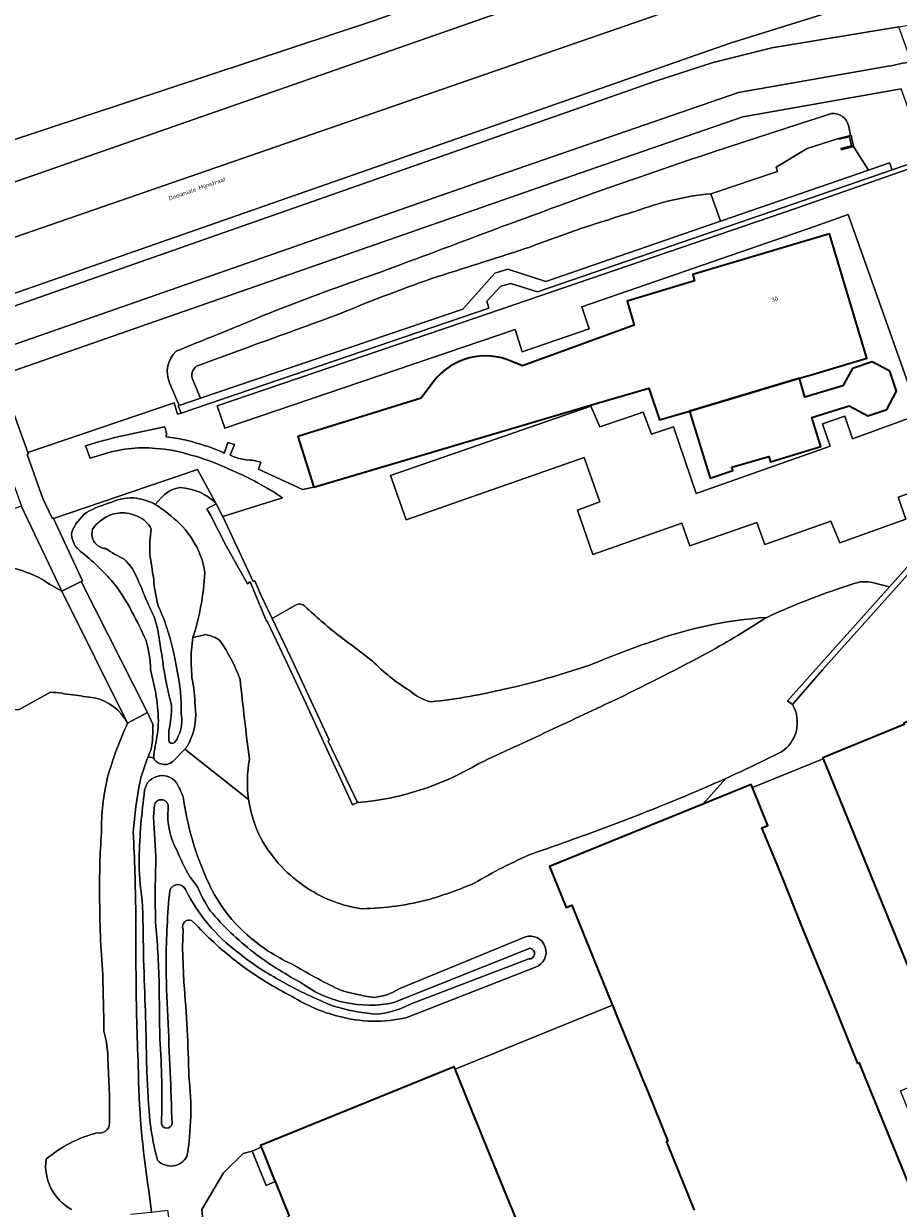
# Model space of a CAD drawing. Header units: metres. Extents: x 197700 to 204338, y 317132 to 325229.
# Tile 685 of 1056: x 202736 to 202811, y 318963 to 319063. Entities that reach past the tile are written whole.
import ezdxf
from ezdxf.enums import TextEntityAlignment as Align

# ---------------------------------------------------------------- set-up
doc = ezdxf.new("R2010")
doc.units = ezdxf.units.M
for name, color, linetype, lineweight in [('B-WE-GR-BEPLANTING_CULTUUR_BOSPLANTSOEN-GV', 90, 'Continuous', 18), ('B-WE-GR-BOS_LOOF-GV', 40, 'Continuous', 13), ('B-WE-GR-GRAS-GV', 60, 'Continuous', 13), ('B-WE-GW-TALUD_KRUIN-G', 90, 'Continuous', 18), ('B-WE-IE-TERREINAFSCHEIDING_KUNSTMATIG_HEKWERK-G', 20, 'IE-TERREINAFSCHEIDING-KUNSTMATIG', 18), ('B-WE-IE-TERREINAFSCHEIDING_KUNSTMATIG_MUUR-GV', 90, 'Continuous', 18), ('B-WE-OG-BEBOUWING-GV', 7, 'Continuous', 35), ('B-WE-OG-BEBOUWING-T18', 10, 'Continuous', 18), ('B-WE-OG-TERREIN_CULTUURSCHEIDING-GV', 7, 'Continuous', 18), ('B-WE-OG-TERREIN_ERF-GV', 7, 'Continuous', 18), ('B-WE-OG-TOPOGRAFIE-T18', 10, 'Continuous', 18), ('B-WE-OG-WATER_GREPPEL-GV', 160, 'Continuous', 18), ('B-WE-VH-ONVERHARD-GV', 252, 'Continuous', 18), ('B-WE-VH-VERHARDING_ASFALT-GV', 252, 'Continuous', 18), ('B-WE-VH-VERHARDING_BEDRIJFSVLOERPLAAT-GV', 252, 'Continuous', 18), ('B-WE-VH-VERHARDING_OPEN-GV', 252, 'Continuous', 18), ('B-WE-VH-VERHARDING_TEGEL-GV', 252, 'Continuous', 18)]:
    doc.layers.add(name, color=color, linetype=linetype, lineweight=lineweight)
doc.styles.add('NLCS-ISO-M200-T18', font='NLCS-ISO.ttf', dxfattribs={"height": 0.36})
doc.linetypes.add('IE-TERREINAFSCHEIDING-KUNSTMATIG', pattern='A,4,[82,NLCS.SHX,S=0.75,R=90,X=0,Y=0],4,-2', length=10)

msp = doc.modelspace()

# ---------------------------------------------------------------- linework, layer by layer
at = {"layer": 'B-WE-GR-BEPLANTING_CULTUUR_BOSPLANTSOEN-GV'}
for points in [[(202749.736, 319023.949, 0.1855956), (202748.091, 319023.021)], [(202752.81, 319022.572, 0.1873475), (202749.736, 319023.949)], [(202747.64, 319022.519, -0.0369783), (202748.953, 319021.556)], [(202748.953, 319021.556, -0.0912072), (202750.803, 319019.502)], [(202750.803, 319019.502, -0.1174852), (202751.841, 319016.71)], [(202732.223, 319016.356, -0.2568895), (202736.67, 319016.772)], [(202736.67, 319016.772, -0.080058), (202738.671, 319015.74)], [(202751.841, 319016.71, -0.0640801), (202750.834, 319011.234)], [(202807.427, 319015.957, 0.0073832), (202805.392, 319015.29)], [(202808.794, 319015.81, 0.0827288), (202807.427, 319015.957)], [(202805.392, 319015.29, 0.0288645), (202799.501, 319012.938)], [(202760.361, 319013.858, 0.3464502), (202759.534, 319013.984)], [(202763.126, 319011.443, -0.0185265), (202760.361, 319013.858)], [(202799.501, 319012.938, 0.0707573), (202789.515, 319010.8)], [(202794.536, 319009.948, 0.0145871), (202799.501, 319012.938)], [(202799.501, 319012.938, -0.0145871), (202794.536, 319009.948)], [(202751.952, 319011.47, -0.0864168), (202753.122, 319010.987)], [(202753.122, 319010.987, -0.0632168), (202754.828, 319007.672)], [(202766.061, 319009.234, 0.0070232), (202763.126, 319011.443)], [(202789.515, 319010.8, 0.0203418), (202784.763, 319008.987)], [(202786.947, 319006.087, 0.0088772), (202794.536, 319009.948)], [(202794.536, 319009.948, -0.0088772), (202786.947, 319006.087)], [(202769.175, 319006.748, -0.060359), (202766.061, 319009.234)], [(202784.763, 319008.987, -0.0146129), (202780.445, 319007.64)], [(202754.828, 319007.672, 0.0063842), (202755.627, 319000.92)], [(202780.445, 319007.64, -0.0224306), (202774.28, 319006.224)], [(202771.015, 319005.767, -0.1214455), (202769.175, 319006.748)], [(202774.28, 319006.224, -0.0150136), (202771.015, 319005.767)], [(202781.023, 319003.303, 0.0010895), (202786.947, 319006.087)], [(202786.947, 319006.087, -0.0010895), (202781.023, 319003.303)], [(202800.699, 319001.5, 0.4088295), (202801.678, 319005.532)], [(202775.095, 319000.553, 0.0024586), (202781.023, 319003.303)], [(202781.023, 319003.303, -0.0024586), (202775.095, 319000.553)], [(202796.038, 318999.28, 0.0101265), (202800.699, 319001.5)], [(202755.627, 319000.92, 0.0821321), (202755.553, 318997.486)], [(202764.79, 318997.227, 0.1157933), (202775.095, 319000.553)], [(202775.095, 319000.553, -0.1157933), (202764.79, 318997.227)], [(202790.98, 318997.121, 0.0107195), (202796.038, 318999.28)], [(202755.553, 318997.486, 0.0822977), (202756.59, 318994.211)], [(202783.78, 318994.363, 0.011174), (202790.98, 318997.121)], [(202756.59, 318994.211, 0.1259756), (202760.583, 318989.941)], [(202779.619, 318992.889, 0.0048001), (202783.78, 318994.363)], [(202774.696, 318990.382, -0.0363473), (202779.619, 318992.889)], [(202760.583, 318989.941, 0.1133727), (202765.152, 318988.221)], [(202770.964, 318989.033, 0.0260717), (202774.696, 318990.382)], [(202765.152, 318988.221, 0.0619338), (202770.964, 318989.033)]]:
    msp.add_lwpolyline(points, format="xyb", dxfattribs=at)
for points in [[(202748.091, 319023.021), (202747.64, 319022.519)], [(202764.79, 318997.227), (202764.374, 318997.038), (202761.911, 319002.373), (202760.403, 319005.652), (202758.917, 319008.862), (202757.119, 319012.61), (202757.065, 319012.609), (202755.698, 319015.959), (202755.459, 319015.787), (202753.64, 319019.012), (202752.307, 319021.6), (202752.01, 319022.137), (202752.81, 319022.572)], [(202738.671, 319015.74), (202739.715, 319015.168), (202736.289, 319022.35), (202736.282, 319022.37), (202732.093, 319020.928), (202727.477, 319019.376)], [(202801.678, 319005.532), (202801.259, 319005.856), (202809.92, 319015.537), (202808.794, 319015.81)], [(202759.534, 319013.984), (202757.553, 319012.852), (202759.147, 319009.52), (202762.394, 319002.541), (202762.289, 319002.441), (202764.79, 318997.227)], [(202750.834, 319011.234), (202751.952, 319011.47)]]:
    msp.add_lwpolyline(points, dxfattribs=at)
at = {"layer": 'B-WE-GR-BOS_LOOF-GV'}
for points in [[(202752.81, 319022.572), (202751.226, 319025.489), (202739, 319021.317), (202741.457, 319016.026), (202741.351, 319015.974), (202746.972, 319004.863)], [(202747.64, 319022.519), (202748.091, 319023.021)], [(202745.284, 319003.962), (202739.715, 319015.168), (202738.671, 319015.74)], [(202719.724, 318961.465), (202721.008, 318963.535), (202721.083, 318966.445), (202720.825, 318968.677), (202720.69, 318970.063), (202720.059, 318973.674), (202719.237, 318976.969), (202718.677, 318979.75), (202718.447, 318982.809), (202718.32, 318985.781), (202718.258, 318989.173), (202718.749, 318993.908), (202720.558, 318996.494), (202724.669, 319000.025), (202726.398, 319001.49), (202727.904, 319002.63), (202729.978, 319003.784), (202732.263, 319004.56), (202734.168, 319005.026), (202736.089, 319005.109), (202738.76, 319006.598)], [(202746.972, 319004.863), (202747.417, 319003.876)], [(202747.023, 319001.109), (202747.472, 319001.026)]]:
    msp.add_lwpolyline(points, dxfattribs=at)
for points in [[(202748.091, 319023.021, -0.1855956), (202749.736, 319023.949)], [(202749.736, 319023.949, -0.1873475), (202752.81, 319022.572)], [(202741.791, 319021.826, -0.0593402), (202743.963, 319022.707)], [(202743.963, 319022.707, -0.1357225), (202746.062, 319023.044)], [(202746.062, 319023.044, -0.077013), (202747.64, 319022.519)], [(202740.545, 319020.162, -0.1285358), (202741.791, 319021.826)], [(202741.111, 319018.682, -0.2177608), (202740.545, 319020.162)], [(202743.896, 319016.089, 0.0427389), (202741.111, 319018.682)], [(202736.67, 319016.772, 0.2568895), (202732.223, 319016.356)], [(202738.671, 319015.74, 0.080058), (202736.67, 319016.772)], [(202745.65, 319013.404, 0.0596719), (202743.896, 319016.089)], [(202746.824, 319011.018, 0.0275826), (202745.65, 319013.404)], [(202747.243, 319008.502, 0.0711569), (202746.824, 319011.018)], [(202747.677, 319006.525, -0.011146), (202747.243, 319008.502)], [(202738.76, 319006.598, -0.015813), (202740.635, 319006.36)], [(202747.9, 319004.146, 0.0331914), (202747.677, 319006.525)], [(202740.635, 319006.36, -0.0049518), (202742.444, 319006.099)], [(202742.444, 319006.099, -0.2298112), (202745.284, 319003.962)], [(202747.417, 319003.876, -0.0593087), (202747.279, 319001.718)], [(202747.623, 319002.01, 0.0528636), (202747.9, 319004.146)], [(202747.279, 319001.718, 0.0089594), (202747.023, 319001.109)], [(202747.472, 319001.026, 0.0049644), (202747.623, 319002.01)]]:
    msp.add_lwpolyline(points, format="xyb", dxfattribs=at)
at = {"layer": 'B-WE-GR-GRAS-GV'}
msp.add_lwpolyline([(202806.459, 319054.584), (202806.618, 319053.821), (202806.652, 319053.83), (202806.865, 319052.883), (202808.126, 319050.873), (202809.903, 319051.487), (202810.138, 319050.906), (202813.011, 319051.901), (202810.893, 319057.768), (202797.482, 319055.411), (202784.299, 319050.849), (202734.492, 319033.46), (202736.824, 319026.914), (202749.246, 319031.136), (202749.524, 319030.163), (202749.824, 319030.265), (202749.57, 319030.873), (202749.66, 319030.904), (202748.834, 319032.84)], dxfattribs=at)
for points in [[(202795.244, 319052.51, -0.0043212), (202804.99, 319055.668)], [(202804.99, 319055.668, -0.3953857), (202806.459, 319054.584)], [(202784.78, 319048.91, -0.0051436), (202795.244, 319052.51)], [(202775.472, 319045.498, -0.0017236), (202784.78, 319048.91)], [(202766.236, 319042.04, 0.0019226), (202775.472, 319045.498)], [(202757.856, 319038.97, -0.0107795), (202766.236, 319042.04)], [(202749.399, 319035.516, 0.0030445), (202757.856, 319038.97)], [(202748.834, 319032.84, -0.3074154), (202749.399, 319035.516)]]:
    msp.add_lwpolyline(points, format="xyb", dxfattribs=at)
at = {"layer": 'B-WE-GW-TALUD_KRUIN-G'}
msp.add_lwpolyline([(202745.284, 319003.962), (202746.972, 319004.863)], dxfattribs=at)
at = {"layer": 'B-WE-IE-TERREINAFSCHEIDING_KUNSTMATIG_HEKWERK-G'}
for points in [[(202802.097, 319076.222), (202799.123, 319077.085), (202796.218, 319074.309), (202766.24, 319063.574), (202734.759, 319053.179)], [(202804.296, 319000.932), (202798.285, 318998.493)], [(202786.423, 318980.026), (202773.07, 318974.62)]]:
    msp.add_lwpolyline(points, dxfattribs=at)
at = {"layer": 'B-WE-IE-TERREINAFSCHEIDING_KUNSTMATIG_MUUR-GV'}
for points in [[(202806.618, 319053.821), (202805.591, 319053.561), (202805.622, 319053.504), (202806.52, 319053.709), (202806.698, 319052.951), (202805.773, 319052.713), (202805.832, 319052.598), (202806.865, 319052.883), (202806.652, 319053.83)], [(202749.66, 319030.904), (202749.57, 319030.873), (202749.824, 319030.265), (202775.918, 319039.164), (202775.764, 319039.766), (202776.957, 319041.043), (202777.787, 319041.253), (202780.051, 319040.562), (202801.787, 319048.013), (202810.138, 319050.906), (202809.903, 319051.487), (202808.126, 319050.873), (202795.582, 319046.544), (202780.768, 319041.43), (202777.537, 319042.478), (202776.44, 319042.125), (202773.73, 319039.086), (202751.472, 319031.52)], [(202752.81, 319022.572), (202752.01, 319022.137), (202752.307, 319021.6), (202753.64, 319019.012), (202755.459, 319015.787), (202755.698, 319015.959), (202757.065, 319012.609), (202757.119, 319012.61), (202758.917, 319008.862), (202760.403, 319005.652), (202761.911, 319002.373), (202764.374, 318997.038), (202764.79, 318997.227), (202762.289, 319002.441), (202762.394, 319002.541), (202759.147, 319009.52), (202757.553, 319012.852), (202756.603, 319014.839), (202756.071, 319016.048), (202755.946, 319015.978), (202753.36, 319021.491), (202753.313, 319021.591)]]:
    msp.add_lwpolyline(points, close=True, dxfattribs=at)
msp.add_lwpolyline([(202818.786, 319025.448), (202809.92, 319015.537), (202801.259, 319005.856), (202801.678, 319005.532), (202804.241, 319008.499), (202819.134, 319025.146)], dxfattribs=at)
at = {"layer": 'B-WE-OG-BEBOUWING-GV'}
for points in [[(202761.072, 319023.986), (202784.546, 319030.928), (202789.494, 319032.392), (202790.407, 319029.681), (202792.959, 319030.442), (202802.27, 319033.219), (202803.195, 319033.495), (202807.987, 319034.924), (202804.839, 319045.484), (202793.219, 319042.028), (202793.383, 319041.485), (202787.656, 319039.767), (202788.265, 319037.737), (202778.774, 319034.283), (202777.885, 319034.632)], [(202771.255, 319032.962), (202770.182, 319031.544), (202759.731, 319028.281), (202761.072, 319023.986)], [(202835.784, 319000.384), (202831.87, 318998.81), (202826.136, 318996.503), (202821.381, 319008.139), (202815.741, 319005.842), (202811.131, 319003.965), (202811.172, 319003.848), (202804.258, 319001.024), (202804.296, 319000.932), (202815.068, 318974.516), (202815.173, 318974.258), (202816.17, 318971.813), (202816.048, 318971.765), (202821.081, 318959.432), (202822.87, 318955.048), (202823.006, 318954.716), (202823.065, 318954.572)], [(202812.127, 318963.469), (202809.868, 318969.005), (202807.489, 318974.833), (202807.364, 318975.139), (202807.236, 318975.086), (202804.999, 318980.628), (202802.605, 318986.467), (202800.683, 318991.216), (202800.231, 318992.297), (202799.086, 318995.085), (202799.586, 318995.291), (202798.285, 318998.493), (202798.172, 318998.772), (202794.069, 318997.1), (202781.074, 318991.806), (202782.486, 318988.332), (202782.978, 318988.521), (202783.998, 318986.001), (202784.107, 318985.732), (202786.37, 318980.158), (202786.423, 318980.026), (202786.477, 318979.894), (202786.844, 318978.963), (202788.738, 318974.334), (202788.851, 318974.057), (202789.374, 318972.76), (202791.121, 318968.507), (202790.989, 318968.449), (202791.101, 318968.174), (202793.352, 318962.64)], [(202778.959, 318960.118), (202777.869, 318962.805), (202777.843, 318962.871), (202777.761, 318963.072), (202775.504, 318968.627), (202775.395, 318968.897), (202774.206, 318971.823), (202773.096, 318974.556), (202773.07, 318974.62), (202772.99, 318974.818), (202756.555, 318968.132), (202756.607, 318968.005), (202756.663, 318967.868), (202757.786, 318965.11), (202757.804, 318965.065), (202758.998, 318962.133)]]:
    msp.add_lwpolyline(points, dxfattribs=at)
msp.add_lwpolyline([(202777.885, 319034.632, 0.3460807), (202771.255, 319032.962)], format="xyb", dxfattribs=at)
msp.add_lwpolyline([(202802.27, 319033.219), (202792.959, 319030.442), (202794.7, 319024.742), (202796.633, 319025.388), (202796.539, 319025.689), (202799.682, 319026.582), (202799.834, 319026.136), (202804.086, 319027.421), (202803.319, 319029.898), (202806.491, 319030.89), (202808.08, 319030.04), (202809.684, 319030.559), (202810.505, 319032.129), (202809.938, 319033.813), (202808.435, 319034.628), (202806.768, 319034.062), (202805.954, 319032.592), (202802.738, 319031.619)], close=True, dxfattribs=at)
at = {"layer": 'B-WE-OG-TERREIN_CULTUURSCHEIDING-GV'}
for points in [[(202802.097, 319076.222), (202799.123, 319077.085), (202796.218, 319074.309), (202766.24, 319063.574), (202734.759, 319053.179), (202681.79, 319034.572), (202680.775, 319034.209), (202675.058, 319032.164), (202646.272, 319022.058), (202628.447, 319015.659), (202640.569, 319016.647), (202798.09, 319071.687), (202798.508, 319073.06), (202798.464, 319075.075), (202799.957, 319075.59)], [(202795.582, 319046.544), (202808.126, 319050.873), (202806.865, 319052.883), (202805.832, 319052.598), (202805.773, 319052.713), (202806.698, 319052.951), (202806.52, 319053.709), (202805.622, 319053.504), (202805.591, 319053.561), (202802.918, 319052.71), (202800.302, 319051.128), (202800.408, 319050.758), (202794.763, 319048.875)]]:
    msp.add_lwpolyline(points, close=True, dxfattribs=at)
for points in [[(202816.448, 319067.926), (202816.447, 319067.926), (202809.745, 319065.832), (202796.389, 319061.659), (202715.087, 319033.218), (202715.728, 319031.813), (202731.279, 319037.816), (202790.063, 319058.416), (202794.944, 319060.009), (202799.929, 319061.241), (202810.718, 319063.046), (202811.693, 319063.209), (202857.301, 319073.78)], [(202794.763, 319048.875), (202800.408, 319050.758), (202800.302, 319051.128), (202802.918, 319052.71), (202805.591, 319053.561), (202806.618, 319053.821), (202806.459, 319054.584)], [(202751.139, 319034.243), (202753.378, 319035.07), (202755.618, 319035.895)], [(202748.834, 319032.84), (202749.66, 319030.904), (202751.472, 319031.52)], [(202751.472, 319031.52), (202750.811, 319033.077)], [(202821.295, 319027.234), (202819.42, 319024.899), (202819.134, 319025.146), (202804.241, 319008.499), (202801.678, 319005.532)], [(202750.679, 319009.918), (202750.834, 319011.234)], [(202796.038, 318999.28), (202794.069, 318997.1), (202798.172, 318998.772), (202798.285, 318998.493), (202804.296, 319000.932), (202804.258, 319001.024), (202811.172, 319003.848), (202811.131, 319003.965), (202815.741, 319005.842), (202821.381, 319008.139), (202826.136, 318996.503), (202831.87, 318998.81), (202835.784, 319000.384), (202840.066, 319002.098), (202842.366, 319003.209)], [(202738.76, 319006.598), (202736.089, 319005.109), (202734.168, 319005.026), (202732.263, 319004.56), (202729.978, 319003.784), (202727.904, 319002.63), (202726.398, 319001.49), (202724.669, 319000.025), (202720.558, 318996.494), (202718.749, 318993.908), (202718.258, 318989.173), (202718.32, 318985.781), (202718.447, 318982.809), (202718.677, 318979.75), (202719.237, 318976.969), (202720.059, 318973.674), (202720.69, 318970.063), (202720.825, 318968.677), (202721.083, 318966.445), (202721.008, 318963.535), (202719.724, 318961.465)], [(202748.787, 319002.486), (202748.789, 319003.342)], [(202749.133, 319000.719), (202750.157, 319001.75)], [(202755.553, 318997.486), (202750.157, 319001.75), (202749.133, 319000.719)], [(202747.472, 319001.026), (202747.023, 319001.109)], [(202749.469, 318960.634), (202751.744, 318960.993), (202751.598, 318962.715), (202753.412, 318965.821), (202755.096, 318967.453), (202755.849, 318967.658), (202756.607, 318968.005), (202756.555, 318968.132), (202772.99, 318974.818), (202773.07, 318974.62), (202786.423, 318980.026), (202786.37, 318980.158), (202784.107, 318985.732), (202783.998, 318986.001), (202782.978, 318988.521), (202782.486, 318988.332), (202781.074, 318991.806), (202794.069, 318997.1), (202796.038, 318999.28)], [(202747.48, 318995.991), (202747.566, 318997.049)], [(202750.536, 318990.971), (202751.045, 318990.296), (202751.255, 318990.034)], [(202750.065, 318981.955), (202749.941, 318984.932), (202750.002, 318986.47)], [(202750.002, 318986.47), (202749.941, 318984.932), (202750.065, 318981.955)], [(202750.716, 318987.226), (202751.009, 318986.934), (202751.303, 318986.644)], [(202751.303, 318986.644), (202751.009, 318986.934), (202750.716, 318987.226)], [(202779.028, 318985.845), (202768.383, 318981.457)], [(202768.383, 318981.457), (202779.028, 318985.845)], [(202767.883, 318980.262), (202779.437, 318984.869)], [(202779.313, 318983.959), (202769.337, 318980.163)], [(202768.96, 318978.984), (202779.893, 318983.258)], [(202779.893, 318983.258), (202768.96, 318978.984)], [(202743.629, 318975.045), (202743.617, 318975.488), (202743.603, 318975.928), (202743.465, 318977.043), (202743.281, 318977.844)], [(202768.846, 318932.452), (202758.275, 318958.353), (202759.438, 318958.852), (202758.215, 318961.785), (202758.998, 318962.133), (202757.804, 318965.065), (202757.042, 318964.738), (202755.849, 318967.658), (202755.096, 318967.453), (202753.412, 318965.821), (202751.598, 318962.715), (202751.744, 318960.993), (202753.606, 318961.286), (202753.599, 318961.276)], [(202747.08, 318964.329), (202747.314, 318962.489), (202748.667, 318962.633), (202748.888, 318961.054), (202748.902, 318960.962)]]:
    msp.add_lwpolyline(points, dxfattribs=at)
for points in [[(202804.99, 319055.668, 0.0043212), (202795.244, 319052.51)], [(202806.459, 319054.584, 0.3953857), (202804.99, 319055.668)], [(202795.244, 319052.51, 0.0051436), (202784.78, 319048.91)], [(202784.78, 319048.91, 0.0017236), (202775.472, 319045.498)], [(202788.315, 319047.361, -0.067536), (202794.763, 319048.875)], [(202779.406, 319044.349, -0.0192671), (202788.315, 319047.361)], [(202775.472, 319045.498, -0.0019226), (202766.236, 319042.04)], [(202771.597, 319041.857, 0.0041271), (202779.406, 319044.349)], [(202766.236, 319042.04, 0.0107795), (202757.856, 319038.97)], [(202763.464, 319038.766, -0.0138962), (202771.597, 319041.857)], [(202757.856, 319038.97, -0.0030445), (202749.399, 319035.516)], [(202755.618, 319035.895, 0.0032214), (202763.464, 319038.766)], [(202749.399, 319035.516, 0.3074154), (202748.834, 319032.84)], [(202750.811, 319033.077, -0.3393109), (202751.139, 319034.243)], [(202743.963, 319022.707, 0.0593402), (202741.791, 319021.826)], [(202746.062, 319023.044, 0.1357225), (202743.963, 319022.707)], [(202747.64, 319022.519, 0.077013), (202746.062, 319023.044)], [(202741.791, 319021.826, 0.1285358), (202740.545, 319020.162)], [(202743.294, 319021.341, -0.1302626), (202744.66, 319021.803)], [(202744.66, 319021.803, -0.1328969), (202746.148, 319021.493)], [(202748.953, 319021.556, 0.0369783), (202747.64, 319022.519)], [(202750.803, 319019.502, 0.0912072), (202748.953, 319021.556)], [(202742.313, 319020.411, -0.1041296), (202743.294, 319021.341)], [(202746.148, 319021.493, -0.1855376), (202747.289, 319020.451)], [(202740.545, 319020.162, 0.2177608), (202741.111, 319018.682)], [(202742.344, 319019.576, -0.1616761), (202742.313, 319020.411)], [(202743.449, 319018.768, -0.293249), (202742.344, 319019.576)], [(202747.289, 319020.451, 0.0508036), (202747.175, 319018.326)], [(202741.111, 319018.682, -0.0427389), (202743.896, 319016.089)], [(202744.957, 319017.892, -0.0293045), (202743.449, 319018.768)], [(202751.841, 319016.71, 0.1174852), (202750.803, 319019.502)], [(202746.188, 319016.03, 0.1295965), (202744.957, 319017.892)], [(202747.175, 319018.326, 0.0065872), (202747.501, 319016.181)], [(202750.834, 319011.234, 0.0640801), (202751.841, 319016.71)], [(202743.896, 319016.089, -0.0596719), (202745.65, 319013.404)], [(202746.743, 319014.706, 0.0368636), (202746.188, 319016.03)], [(202747.501, 319016.181, 0.055888), (202747.918, 319013.838)], [(202747.541, 319012.981, -0.0101417), (202746.743, 319014.706)], [(202747.918, 319013.838, -0.0245964), (202748.624, 319012.055)], [(202745.65, 319013.404, -0.0275826), (202746.824, 319011.018)], [(202747.992, 319010.931, 0.0570998), (202747.541, 319012.981)], [(202748.624, 319012.055, -0.0359136), (202749.496, 319008.375)], [(202746.824, 319011.018, -0.0711569), (202747.243, 319008.502)], [(202748.335, 319008.655, 0.0171433), (202747.992, 319010.931)], [(202750.744, 319007.846, -0.0178698), (202750.679, 319009.918)], [(202747.243, 319008.502, 0.011146), (202747.677, 319006.525)], [(202749.019, 319005.456, -0.0181689), (202748.335, 319008.655)], [(202749.496, 319008.375, -0.0683853), (202749.826, 319004.837)], [(202751.009, 319005.394, 0.0558376), (202750.744, 319007.846)], [(202740.635, 319006.36, 0.015813), (202738.76, 319006.598)], [(202747.677, 319006.525, -0.0331914), (202747.9, 319004.146)], [(202742.444, 319006.099, 0.0049518), (202740.635, 319006.36)], [(202745.284, 319003.962, 0.2298112), (202742.444, 319006.099)], [(202801.678, 319005.532, -0.4088295), (202800.699, 319001.5)], [(202748.789, 319003.342, 0.0624225), (202749.019, 319005.456)], [(202749.826, 319004.837, -0.1643514), (202749.587, 319002.859)], [(202750.633, 319002.586, 0.1445698), (202751.009, 319005.394)], [(202743.595, 318999.371, -0.0392115), (202745.284, 319003.962)], [(202747.9, 319004.146, -0.0528636), (202747.623, 319002.01)], [(202749.349, 319002.448, -0.7905363), (202748.787, 319002.486)], [(202749.587, 319002.859, -0.1650523), (202749.349, 319002.448)], [(202750.157, 319001.75, 0.0670447), (202750.633, 319002.586)], [(202747.623, 319002.01, -0.0049644), (202747.472, 319001.026)], [(202800.699, 319001.5, -0.0101265), (202796.038, 318999.28)], [(202747.023, 319001.109, 0.0306881), (202746.348, 318999.052)], [(202747.472, 319001.026, 0.4809626), (202749.133, 319000.719)], [(202749.133, 319000.719, -0.4809626), (202747.472, 319001.026)], [(202749.559, 318998.701, 0.7229868), (202746.736, 318998.268)], [(202746.736, 318998.268, -0.7229868), (202749.559, 318998.701)], [(202743.074, 318994.684, -0.0625234), (202743.595, 318999.371)], [(202746.348, 318999.052, 0.0319429), (202745.773, 318994.702)], [(202750.001, 318997.733, 0.0209999), (202749.559, 318998.701)], [(202749.559, 318998.701, -0.0209999), (202750.001, 318997.733)], [(202796.038, 318999.28, -0.0107195), (202790.98, 318997.121)], [(202746.736, 318998.268, 0.0273678), (202746.26, 318992.513)], [(202746.26, 318992.513, -0.0273678), (202746.736, 318998.268)], [(202747.566, 318997.049, -0.9984154), (202748.718, 318996.693)], [(202752.019, 318990.711, -0.071667), (202750.001, 318997.733)], [(202750.001, 318997.733, 0.071667), (202752.019, 318990.711)], [(202756.59, 318994.211, -0.0822977), (202755.553, 318997.486)], [(202748.718, 318996.693, 0.1475127), (202749.489, 318993.138)], [(202790.98, 318997.121, -0.011174), (202783.78, 318994.363)], [(202747.686, 318992.197, 0.0121173), (202747.48, 318995.991)], [(202742.918, 318989.282, -0.0218362), (202743.074, 318994.684)], [(202745.773, 318994.702, -0.0074852), (202745.986, 318987.891)], [(202760.583, 318989.941, -0.1259756), (202756.59, 318994.211)], [(202783.78, 318994.363, -0.0048001), (202779.619, 318992.889)], [(202746.26, 318992.513, 0.0337448), (202746.521, 318988.929)], [(202746.521, 318988.929, -0.0337448), (202746.26, 318992.513)], [(202749.489, 318993.138, 0.03289), (202750.536, 318990.971)], [(202779.619, 318992.889, 0.0363473), (202774.696, 318990.382)], [(202747.666, 318987.085, -0.0156492), (202747.686, 318992.197)], [(202755.432, 318986.008, -0.1117077), (202752.019, 318990.711)], [(202752.019, 318990.711, 0.1117077), (202755.432, 318986.008)], [(202748.869, 318989.807, 0.0233808), (202748.56, 318983.7)], [(202750.197, 318989.844, 0.6558273), (202748.869, 318989.807)], [(202754.671, 318984.499, -0.1174319), (202750.197, 318989.844)], [(202751.255, 318990.034, 0.0499505), (202752.297, 318988.043)], [(202765.152, 318988.221, -0.1133727), (202760.583, 318989.941)], [(202774.696, 318990.382, -0.0260717), (202770.964, 318989.033)], [(202743.179, 318982.624, -0.0187691), (202742.918, 318989.282)], [(202746.521, 318988.929, -0.0134597), (202746.627, 318984.472)], [(202746.627, 318984.472, 0.0134597), (202746.521, 318988.929)], [(202770.964, 318989.033, -0.0619338), (202765.152, 318988.221)], [(202745.986, 318987.891, 0.0042372), (202746.007, 318982.463)], [(202752.297, 318988.043, 0.0514329), (202755.968, 318984.52)], [(202747.975, 318981.905, 0.0125497), (202747.666, 318987.085)], [(202750.002, 318986.47, -0.6628046), (202750.716, 318987.226)], [(202750.716, 318987.226, 0.6628046), (202750.002, 318986.47)], [(202751.303, 318986.644, 0.0416616), (202754.902, 318983.45)], [(202754.902, 318983.45, -0.0416616), (202751.303, 318986.644)], [(202759.202, 318983.534, -0.0759007), (202755.432, 318986.008)], [(202755.432, 318986.008, 0.0759007), (202759.202, 318983.534)], [(202779.893, 318983.258, 0.968468), (202779.028, 318985.845)], [(202779.028, 318985.845, -0.968468), (202779.893, 318983.258)], [(202746.627, 318984.472, 0.0024286), (202746.784, 318979.948)], [(202746.784, 318979.948, -0.0024286), (202746.627, 318984.472)], [(202758.422, 318982.025, -0.0492547), (202754.671, 318984.499)], [(202755.968, 318984.52, 0.0406822), (202759.918, 318982.001)], [(202779.437, 318984.869, -0.9325336), (202779.313, 318983.959)], [(202748.56, 318983.7, 0.0174113), (202748.705, 318979.047)], [(202754.902, 318983.45, 0.040603), (202759.261, 318980.765)], [(202759.261, 318980.765, -0.040603), (202754.902, 318983.45)], [(202763.169, 318981.391, -0.02133), (202759.202, 318983.534)], [(202759.202, 318983.534, 0.02133), (202763.169, 318981.391)], [(202743.281, 318977.844, 0.0041644), (202743.179, 318982.624)], [(202746.007, 318982.463, 0.0087196), (202746.193, 318974.89)], [(202748.032, 318977.195, -0.0061562), (202747.975, 318981.905)], [(202750.492, 318973.96, 0.015138), (202750.065, 318981.955)], [(202750.065, 318981.955, -0.015138), (202750.492, 318973.96)], [(202762.763, 318979.967, -0.0364056), (202758.422, 318982.025)], [(202759.918, 318982.001, 0.2180205), (202767.883, 318980.262)], [(202766.229, 318980.699, -0.0555243), (202763.169, 318981.391)], [(202763.169, 318981.391, 0.0555243), (202766.229, 318980.699)], [(202768.383, 318981.457, -0.1180098), (202766.229, 318980.699)], [(202766.229, 318980.699, 0.1180098), (202768.383, 318981.457)], [(202759.261, 318980.765, 0.0783972), (202763.154, 318979.1)], [(202763.154, 318979.1, -0.0783972), (202759.261, 318980.765)], [(202746.784, 318979.948, -0.0030465), (202746.919, 318974.379)], [(202746.919, 318974.379, 0.0030465), (202746.784, 318979.948)], [(202766.27, 318979.279, -0.0529566), (202762.763, 318979.967)], [(202769.337, 318980.163, -0.1123222), (202766.27, 318979.279)], [(202748.705, 318979.047, 0.0031976), (202748.91, 318974.365)], [(202763.154, 318979.1, 0.1250345), (202768.96, 318978.984)], [(202768.96, 318978.984, -0.1250345), (202763.154, 318979.1)], [(202748.168, 318969.986, 0.0219014), (202748.032, 318977.195)], [(202743.758, 318970.004, 0.019255), (202743.629, 318975.045)], [(202746.193, 318974.89, 0.0360998), (202747.08, 318964.329)], [(202746.919, 318974.379, 0.0082771), (202747.191, 318970.024)], [(202747.191, 318970.024, -0.0082771), (202746.919, 318974.379)], [(202748.91, 318974.365, -0.0022898), (202749.058, 318969.988)], [(202750.327, 318967.209, 0.0688701), (202750.492, 318973.96)], [(202750.492, 318973.96, -0.0688701), (202750.327, 318967.209)], [(202742.699, 318969.202, 0.4578315), (202743.758, 318970.004)], [(202747.191, 318970.024, 0.0293412), (202747.831, 318966.88)], [(202747.831, 318966.88, -0.0293412), (202747.191, 318970.024)], [(202749.058, 318969.988, -0.8696604), (202748.168, 318969.986)], [(202738.375, 318966.972, -0.1127123), (202742.699, 318969.202)], [(202740.521, 318962.717, -0.3088372), (202738.375, 318966.972)], [(202747.831, 318966.88, 0.5148561), (202750.327, 318967.209)], [(202750.327, 318967.209, -0.5148561), (202747.831, 318966.88)]]:
    msp.add_lwpolyline(points, format="xyb", dxfattribs=at)
at = {"layer": 'B-WE-OG-TERREIN_ERF-GV'}
for points in [[(202644.692, 319026.305), (202664.289, 319032.66), (202680.653, 319036.063), (202680.775, 319034.209), (202681.79, 319034.572), (202734.759, 319053.179), (202766.24, 319063.574), (202796.218, 319074.309), (202799.123, 319077.085), (202802.097, 319076.222), (202848.224, 319092.404)], [(202813.011, 319051.901), (202810.138, 319050.906), (202801.787, 319048.013), (202780.051, 319040.562), (202777.787, 319041.253), (202776.957, 319041.043), (202775.764, 319039.766), (202775.918, 319039.164), (202749.824, 319030.265), (202749.524, 319030.163), (202749.246, 319031.136), (202736.824, 319026.914), (202736.864, 319026.806), (202736.761, 319026.754), (202738.092, 319023.033), (202738.878, 319021.359), (202738.969, 319021.373), (202739, 319021.317), (202751.226, 319025.489), (202752.81, 319022.572), (202753.313, 319021.591), (202753.36, 319021.491), (202758.415, 319023.087)], [(202777.885, 319034.632), (202778.774, 319034.283), (202788.265, 319037.737), (202787.656, 319039.767), (202793.383, 319041.485), (202793.219, 319042.028), (202804.839, 319045.484), (202807.987, 319034.924), (202803.195, 319033.495), (202802.27, 319033.219), (202792.959, 319030.442), (202790.407, 319029.681), (202789.494, 319032.392), (202784.546, 319030.928), (202784.572, 319030.86), (202785.332, 319029.09), (202789.025, 319030.347), (202789.738, 319028.466), (202791.588, 319029.106), (202793.518, 319023.439), (202804.891, 319027.465), (202804.243, 319029.358), (202806.113, 319029.996), (202806.787, 319028.095), (202812.422, 319030.136), (202806.418, 319047.106), (202803.544, 319046.107), (202783.821, 319039.294), (202784.439, 319037.427), (202778.761, 319035.454), (202778.15, 319037.37), (202753.547, 319028.984), (202752.877, 319030.874), (202773.655, 319037.964), (202801.938, 319047.624), (202813.103, 319051.514)], [(202761.072, 319023.986), (202759.731, 319028.281), (202770.182, 319031.544), (202771.255, 319032.962)], [(202745.52, 319028.478), (202748.41, 319029.1)], [(202752.763, 319027.187), (202753.431, 319026.931), (202753.488, 319026.839), (202753.787, 319027.771), (202754.368, 319027.609), (202753.992, 319026.69)], [(202743.04, 319026.733), (202742.127, 319026.438), (202741.721, 319027.5)], [(202755.047, 319026.351), (202755.346, 319026.31), (202755.646, 319026.271)], [(202756.584, 319026.094), (202756.403, 319025.506), (202760.138, 319023.789), (202761.072, 319023.986)], [(202751.952, 319011.47), (202750.834, 319011.234), (202750.679, 319009.918)], [(202750.157, 319001.75), (202755.553, 318997.486)]]:
    msp.add_lwpolyline(points, dxfattribs=at)
for points in [[(202771.255, 319032.962, -0.3460807), (202777.885, 319034.632)], [(202748.41, 319029.1, -0.1800329), (202748.562, 319028.242)], [(202741.721, 319027.5, -0.0241734), (202745.52, 319028.478)], [(202748.562, 319028.242, -0.0281998), (202750.157, 319027.989)], [(202750.157, 319027.989, -0.0311168), (202752.763, 319027.187)], [(202747.666, 319027.276, 0.0997515), (202743.04, 319026.733)], [(202750.666, 319026.709, 0.0583896), (202747.666, 319027.276)], [(202753.615, 319025.643, 0.0406508), (202750.666, 319026.709)], [(202753.992, 319026.69, 0.057654), (202755.047, 319026.351)], [(202756.353, 319024.334, 0.0244659), (202753.615, 319025.643)], [(202755.646, 319026.271, -0.0939537), (202756.584, 319026.094)], [(202758.415, 319023.087, 0.0219923), (202756.353, 319024.334)], [(202753.122, 319010.987, 0.0864168), (202751.952, 319011.47)], [(202754.828, 319007.672, 0.0632168), (202753.122, 319010.987)], [(202750.679, 319009.918, 0.0178698), (202750.744, 319007.846)], [(202750.744, 319007.846, -0.0558376), (202751.009, 319005.394)], [(202755.627, 319000.92, -0.0063842), (202754.828, 319007.672)], [(202751.009, 319005.394, -0.1445698), (202750.633, 319002.586)], [(202750.633, 319002.586, -0.0670447), (202750.157, 319001.75)], [(202755.553, 318997.486, -0.0821321), (202755.627, 319000.92)]]:
    msp.add_lwpolyline(points, format="xyb", dxfattribs=at)
at = {"layer": 'B-WE-OG-WATER_GREPPEL-GV'}
for points in [[(202750.811, 319033.077), (202751.472, 319031.52), (202773.73, 319039.086), (202776.44, 319042.125), (202777.537, 319042.478), (202780.768, 319041.43), (202795.582, 319046.544), (202794.763, 319048.875)], [(202755.618, 319035.895), (202753.378, 319035.07), (202751.139, 319034.243)], [(202748.789, 319003.342), (202748.787, 319002.486)], [(202747.566, 318997.049), (202747.48, 318995.991)], [(202751.255, 318990.034), (202751.045, 318990.296), (202750.536, 318990.971)], [(202779.437, 318984.869), (202767.883, 318980.262)], [(202769.337, 318980.163), (202779.313, 318983.959)]]:
    msp.add_lwpolyline(points, dxfattribs=at)
for points in [[(202794.763, 319048.875, 0.067536), (202788.315, 319047.361)], [(202788.315, 319047.361, 0.0192671), (202779.406, 319044.349)], [(202779.406, 319044.349, -0.0041271), (202771.597, 319041.857)], [(202771.597, 319041.857, 0.0138962), (202763.464, 319038.766)], [(202763.464, 319038.766, -0.0032214), (202755.618, 319035.895)], [(202751.139, 319034.243, 0.3393109), (202750.811, 319033.077)], [(202744.66, 319021.803, 0.1302626), (202743.294, 319021.341)], [(202746.148, 319021.493, 0.1328969), (202744.66, 319021.803)], [(202743.294, 319021.341, 0.1041296), (202742.313, 319020.411)], [(202747.289, 319020.451, 0.1855376), (202746.148, 319021.493)], [(202742.313, 319020.411, 0.1616761), (202742.344, 319019.576)], [(202742.344, 319019.576, 0.293249), (202743.449, 319018.768)], [(202747.175, 319018.326, -0.0508036), (202747.289, 319020.451)], [(202743.449, 319018.768, 0.0293045), (202744.957, 319017.892)], [(202744.957, 319017.892, -0.1295965), (202746.188, 319016.03)], [(202747.501, 319016.181, -0.0065872), (202747.175, 319018.326)], [(202746.188, 319016.03, -0.0368636), (202746.743, 319014.706)], [(202747.918, 319013.838, -0.055888), (202747.501, 319016.181)], [(202746.743, 319014.706, 0.0101417), (202747.541, 319012.981)], [(202748.624, 319012.055, 0.0245964), (202747.918, 319013.838)], [(202747.541, 319012.981, -0.0570998), (202747.992, 319010.931)], [(202749.496, 319008.375, 0.0359136), (202748.624, 319012.055)], [(202747.992, 319010.931, -0.0171433), (202748.335, 319008.655)], [(202748.335, 319008.655, 0.0181689), (202749.019, 319005.456)], [(202749.826, 319004.837, 0.0683853), (202749.496, 319008.375)], [(202749.019, 319005.456, -0.0624225), (202748.789, 319003.342)], [(202749.587, 319002.859, 0.1643514), (202749.826, 319004.837)], [(202748.787, 319002.486, 0.7905363), (202749.349, 319002.448)], [(202749.349, 319002.448, 0.1650523), (202749.587, 319002.859)], [(202748.718, 318996.693, 0.9984154), (202747.566, 318997.049)], [(202749.489, 318993.138, -0.1475127), (202748.718, 318996.693)], [(202747.48, 318995.991, -0.0121173), (202747.686, 318992.197)], [(202750.536, 318990.971, -0.03289), (202749.489, 318993.138)], [(202747.686, 318992.197, 0.0156492), (202747.666, 318987.085)], [(202748.56, 318983.7, -0.0233808), (202748.869, 318989.807)], [(202748.869, 318989.807, -0.6558273), (202750.197, 318989.844)], [(202750.197, 318989.844, 0.1174319), (202754.671, 318984.499)], [(202752.297, 318988.043, -0.0499505), (202751.255, 318990.034)], [(202755.968, 318984.52, -0.0514329), (202752.297, 318988.043)], [(202747.666, 318987.085, -0.0125497), (202747.975, 318981.905)], [(202754.671, 318984.499, 0.0492547), (202758.422, 318982.025)], [(202759.918, 318982.001, -0.0406822), (202755.968, 318984.52)], [(202779.313, 318983.959, 0.9325336), (202779.437, 318984.869)], [(202748.705, 318979.047, -0.0174113), (202748.56, 318983.7)], [(202747.975, 318981.905, 0.0061562), (202748.032, 318977.195)], [(202758.422, 318982.025, 0.0364056), (202762.763, 318979.967)], [(202767.883, 318980.262, -0.2180205), (202759.918, 318982.001)], [(202762.763, 318979.967, 0.0529566), (202766.27, 318979.279)], [(202766.27, 318979.279, 0.1123222), (202769.337, 318980.163)], [(202748.91, 318974.365, -0.0031976), (202748.705, 318979.047)], [(202748.032, 318977.195, -0.0219014), (202748.168, 318969.986)], [(202749.058, 318969.988, 0.0022898), (202748.91, 318974.365)], [(202748.168, 318969.986, 0.8696604), (202749.058, 318969.988)]]:
    msp.add_lwpolyline(points, format="xyb", dxfattribs=at)
at = {"layer": 'B-WE-VH-ONVERHARD-GV'}
for points in [[(202747.417, 319003.876), (202746.972, 319004.863), (202745.284, 319003.962)], [(202743.281, 318977.844), (202743.465, 318977.043), (202743.603, 318975.928), (202743.617, 318975.488), (202743.629, 318975.045)], [(202745.543, 318962.3), (202747.314, 318962.489), (202747.08, 318964.329)]]:
    msp.add_lwpolyline(points, dxfattribs=at)
for points in [[(202745.284, 319003.962, 0.0392115), (202743.595, 318999.371)], [(202747.279, 319001.718, 0.0593087), (202747.417, 319003.876)], [(202747.023, 319001.109, -0.0089594), (202747.279, 319001.718)], [(202746.348, 318999.052, -0.0306881), (202747.023, 319001.109)], [(202743.595, 318999.371, 0.0625234), (202743.074, 318994.684)], [(202745.773, 318994.702, -0.0319429), (202746.348, 318999.052)], [(202743.074, 318994.684, 0.0218362), (202742.918, 318989.282)], [(202745.986, 318987.891, 0.0074852), (202745.773, 318994.702)], [(202742.918, 318989.282, 0.0187691), (202743.179, 318982.624)], [(202746.007, 318982.463, -0.0042372), (202745.986, 318987.891)], [(202743.179, 318982.624, -0.0041644), (202743.281, 318977.844)], [(202746.193, 318974.89, -0.0087196), (202746.007, 318982.463)], [(202743.629, 318975.045, -0.019255), (202743.758, 318970.004)], [(202747.08, 318964.329, -0.0360998), (202746.193, 318974.89)], [(202743.758, 318970.004, -0.4578315), (202742.699, 318969.202)], [(202742.699, 318969.202, 0.1127123), (202738.375, 318966.972)], [(202738.375, 318966.972, 0.3088372), (202740.521, 318962.717)]]:
    msp.add_lwpolyline(points, format="xyb", dxfattribs=at)
at = {"layer": 'B-WE-VH-VERHARDING_ASFALT-GV'}
for points in [[(202568.088, 318991.224), (202569.177, 318986.814), (202701.789, 319033.446), (202808.187, 319070.29), (202806.653, 319074.68), (202800.986, 319072.7), (202798.09, 319071.687), (202640.569, 319016.647)], [(202570.231, 318982.544), (202579.265, 318985.705), (202586.332, 318988.178), (202715.087, 319033.218), (202796.389, 319061.659), (202809.745, 319065.832), (202808.187, 319070.29), (202701.789, 319033.446), (202569.177, 318986.814)]]:
    msp.add_lwpolyline(points, close=True, dxfattribs=at)
for points in [[(202811.749, 319060.095), (202810.718, 319063.046), (202799.929, 319061.241), (202794.944, 319060.009), (202790.063, 319058.416), (202731.279, 319037.816), (202715.728, 319031.813)], [(202715.418, 319027.799), (202729.717, 319033.24), (202732.098, 319034.082), (202731.853, 319034.763), (202775.331, 319049.943), (202783.583, 319052.8), (202797.101, 319057.459), (202809.813, 319059.689)]]:
    msp.add_lwpolyline(points, dxfattribs=at)
msp.add_lwpolyline([(202809.813, 319059.689, 0.0011971), (202811.749, 319060.095)], format="xyb", dxfattribs=at)
at = {"layer": 'B-WE-VH-VERHARDING_BEDRIJFSVLOERPLAAT-GV'}
msp.add_lwpolyline([(202813.103, 319051.514), (202801.938, 319047.624), (202773.655, 319037.964), (202752.877, 319030.874), (202753.547, 319028.984), (202778.15, 319037.37), (202778.761, 319035.454), (202784.439, 319037.427), (202783.821, 319039.294), (202803.544, 319046.107), (202806.418, 319047.106), (202812.422, 319030.136), (202806.787, 319028.095), (202806.113, 319029.996), (202804.243, 319029.358), (202804.891, 319027.465), (202793.518, 319023.439), (202791.588, 319029.106), (202789.738, 319028.466), (202789.025, 319030.347), (202785.332, 319029.09), (202784.572, 319030.86), (202767.578, 319024.961), (202768.915, 319021.223), (202784.019, 319026.5), (202785.335, 319022.727), (202783.446, 319022.041), (202784.763, 319018.281), (202792.286, 319020.94), (202792.896, 319019.237), (202792.985, 319018.996), (202798.67, 319020.994), (202799.336, 319019.126), (202804.95, 319021.108), (202805.712, 319019.273), (202811.303, 319021.263), (202810.64, 319023.138), (202814.432, 319024.469)], dxfattribs=at)
msp.add_lwpolyline([(202745.284, 319003.962), (202746.972, 319004.863), (202741.351, 319015.974), (202739.715, 319015.168)], close=True, dxfattribs=at)
at = {"layer": 'B-WE-VH-VERHARDING_OPEN-GV'}
for points in [[(202814.432, 319024.469), (202810.64, 319023.138), (202811.303, 319021.263), (202805.712, 319019.273), (202804.95, 319021.108), (202799.336, 319019.126), (202798.67, 319020.994), (202792.985, 319018.996), (202792.896, 319019.237), (202792.286, 319020.94), (202784.763, 319018.281), (202783.446, 319022.041), (202785.335, 319022.727), (202784.019, 319026.5), (202768.915, 319021.223), (202767.578, 319024.961), (202784.572, 319030.86), (202784.546, 319030.928), (202761.072, 319023.986), (202760.138, 319023.789), (202756.403, 319025.506), (202756.584, 319026.094)], [(202748.41, 319029.1), (202745.52, 319028.478)], [(202753.992, 319026.69), (202754.368, 319027.609), (202753.787, 319027.771), (202753.488, 319026.839), (202753.431, 319026.931), (202752.763, 319027.187)], [(202741.721, 319027.5), (202742.127, 319026.438), (202743.04, 319026.733)], [(202755.646, 319026.271), (202755.346, 319026.31), (202755.047, 319026.351)], [(202808.794, 319015.81), (202809.92, 319015.537), (202818.786, 319025.448)], [(202758.415, 319023.087), (202753.36, 319021.491), (202755.946, 319015.978), (202756.071, 319016.048), (202756.603, 319014.839), (202757.553, 319012.852), (202759.534, 319013.984)]]:
    msp.add_lwpolyline(points, dxfattribs=at)
for points in [[(202748.562, 319028.242, 0.1800329), (202748.41, 319029.1)], [(202745.52, 319028.478, 0.0241734), (202741.721, 319027.5)], [(202750.157, 319027.989, 0.0281998), (202748.562, 319028.242)], [(202752.763, 319027.187, 0.0311168), (202750.157, 319027.989)], [(202743.04, 319026.733, -0.0997515), (202747.666, 319027.276)], [(202747.666, 319027.276, -0.0583896), (202750.666, 319026.709)], [(202750.666, 319026.709, -0.0406508), (202753.615, 319025.643)], [(202755.047, 319026.351, -0.057654), (202753.992, 319026.69)], [(202753.615, 319025.643, -0.0244659), (202756.353, 319024.334)], [(202756.584, 319026.094, 0.0939537), (202755.646, 319026.271)], [(202756.353, 319024.334, -0.0219923), (202758.415, 319023.087)], [(202805.392, 319015.29, -0.0073832), (202807.427, 319015.957)], [(202807.427, 319015.957, -0.0827288), (202808.794, 319015.81)], [(202799.501, 319012.938, -0.0288645), (202805.392, 319015.29)], [(202759.534, 319013.984, -0.3464502), (202760.361, 319013.858)], [(202760.361, 319013.858, 0.0185265), (202763.126, 319011.443)], [(202789.515, 319010.8, -0.0707573), (202799.501, 319012.938)], [(202763.126, 319011.443, -0.0070232), (202766.061, 319009.234)], [(202784.763, 319008.987, -0.0203418), (202789.515, 319010.8)], [(202766.061, 319009.234, 0.060359), (202769.175, 319006.748)], [(202780.445, 319007.64, 0.0146129), (202784.763, 319008.987)], [(202774.28, 319006.224, 0.0224306), (202780.445, 319007.64)], [(202769.175, 319006.748, 0.1214455), (202771.015, 319005.767)], [(202771.015, 319005.767, 0.0150136), (202774.28, 319006.224)]]:
    msp.add_lwpolyline(points, format="xyb", dxfattribs=at)
at = {"layer": 'B-WE-VH-VERHARDING_TEGEL-GV'}
msp.add_lwpolyline([(202811.749, 319060.095, -0.0011971), (202809.813, 319059.689)], format="xyb", dxfattribs=at)
for points in [[(202809.813, 319059.689), (202797.101, 319057.459), (202783.583, 319052.8), (202775.331, 319049.943), (202731.853, 319034.763), (202732.098, 319034.082), (202735.611, 319024.297), (202735.652, 319024.178), (202736.282, 319022.37), (202736.289, 319022.35), (202739.715, 319015.168), (202741.351, 319015.974), (202741.457, 319016.026), (202739, 319021.317), (202738.969, 319021.373), (202738.878, 319021.359), (202738.092, 319023.033), (202736.761, 319026.754), (202736.864, 319026.806), (202736.824, 319026.914), (202734.492, 319033.46), (202784.299, 319050.849), (202797.482, 319055.411), (202810.893, 319057.768)], [(202793.352, 318962.64), (202791.101, 318968.174), (202790.989, 318968.449), (202791.121, 318968.507), (202789.374, 318972.76), (202788.851, 318974.057), (202788.738, 318974.334), (202786.844, 318978.963), (202786.477, 318979.894), (202786.423, 318980.026), (202773.07, 318974.62), (202773.096, 318974.556), (202774.206, 318971.823), (202775.395, 318968.897), (202775.504, 318968.627), (202777.761, 318963.072), (202777.843, 318962.871), (202777.869, 318962.805), (202778.959, 318960.118)]]:
    msp.add_lwpolyline(points, dxfattribs=at)
for points in [[(202807.489, 318974.833), (202809.868, 318969.005), (202812.127, 318963.469), (202812.249, 318963.169), (202814.449, 318957.779), (202816.628, 318952.44), (202817.26, 318952.701), (202817.971, 318952.994), (202818.763, 318953.317), (202810.853, 318972.781), (202815.068, 318974.516), (202804.296, 319000.932), (202798.285, 318998.493), (202799.586, 318995.291), (202799.086, 318995.085), (202800.231, 318992.297), (202800.683, 318991.216), (202802.605, 318986.467), (202804.999, 318980.628), (202807.236, 318975.086), (202807.364, 318975.139)], [(202757.786, 318965.11), (202756.663, 318967.868), (202756.607, 318968.005), (202755.849, 318967.658), (202757.042, 318964.738), (202757.804, 318965.065)]]:
    msp.add_lwpolyline(points, close=True, dxfattribs=at)

# ---------------------------------------------------------------- texts
at = {"layer": 'B-WE-OG-BEBOUWING-T18', "style": 'NLCS-ISO-M200-T18'}
msp.add_text('30', height=0.36, rotation=16.6, dxfattribs=at).set_placement((202800.169, 319039.922), align=Align.MIDDLE)
at = {"layer": 'B-WE-OG-TOPOGRAFIE-T18', "style": 'NLCS-ISO-M200-T18'}
msp.add_text('Domaniale Mijnstraat', height=0.36, rotation=19.2, dxfattribs=at).set_placement((202751.214, 319049.258), align=Align.MIDDLE)

doc.saveas('drawing.dxf')
